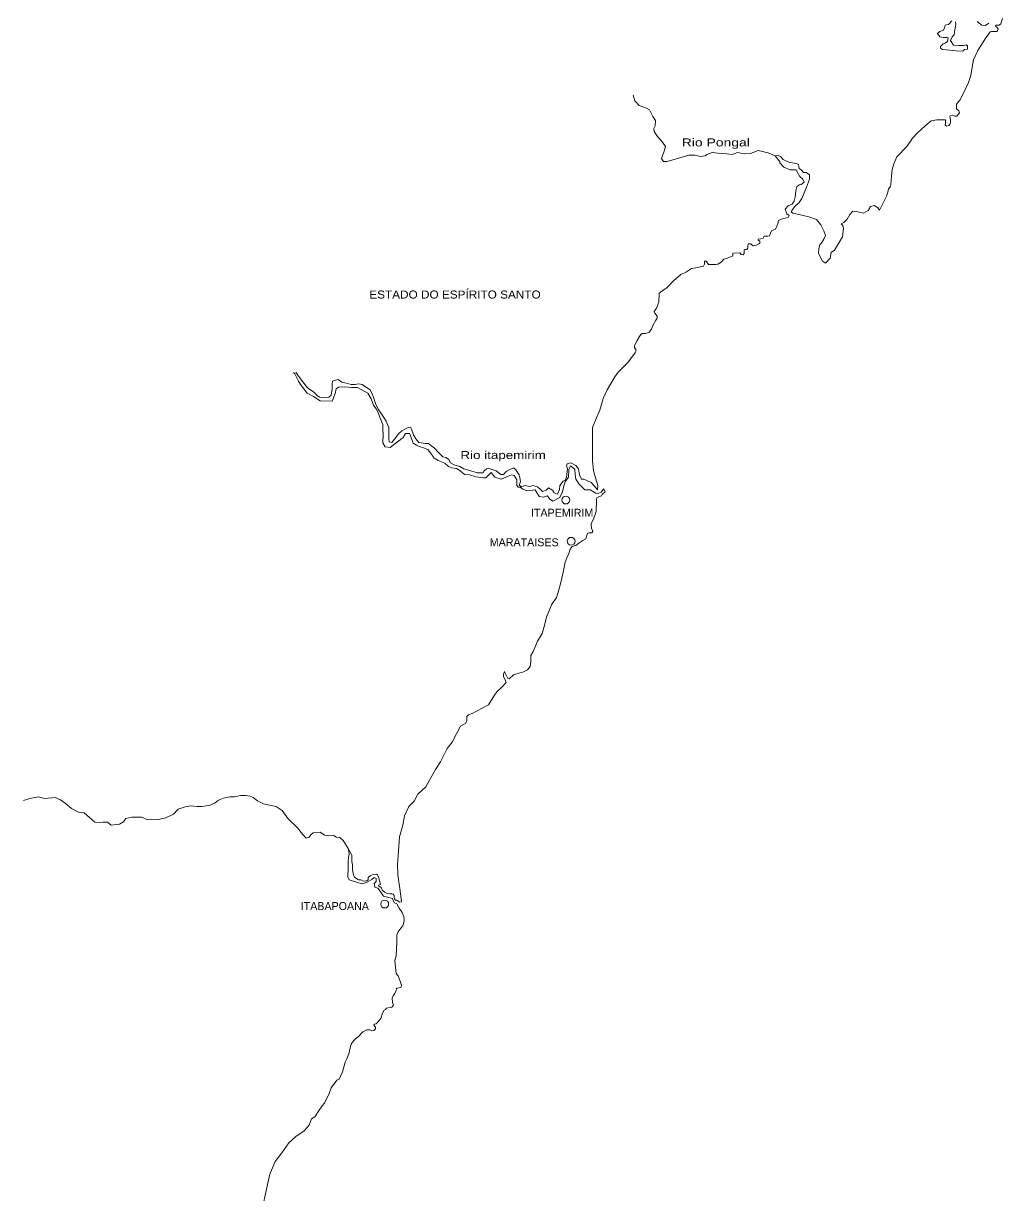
# Model space of a CAD drawing. Extents: x 47169 to 972804, y 7447977 to 9608469.
# Drawn here: x 266539 to 344684, y 7620223 to 7713507 of the extents above; entities that cross this region are included whole.
import ezdxf

# ---------------------------------------------------------------- set-up
doc = ezdxf.new("R2010")
doc.units = 0
doc.header["$LTSCALE"] = 270
doc.layers.add('1', color=7, linetype='Continuous', lineweight=13)
doc.layers.add('2', color=7, linetype='Continuous', lineweight=13)
doc.layers.add('3', color=7, linetype='Continuous')

msp = doc.modelspace()

# ---------------------------------------------------------------- linework, layer by layer
at = {"layer": '1'}
msp.add_line((288213.9, 7685534.3), (288108.2, 7685665.9), dxfattribs=at)
for points in [[(340934.9, 7713632.1), (340936.8, 7713432.8), (340878.4, 7712989.4), (340809.2, 7712601.3), (340664.9, 7712433.9), (340532.2, 7712144.8), (340754.4, 7711781.5), (341192.4, 7711730.3), (341567.4, 7711744.9), (341785.7, 7711791.2), (341869.8, 7711714.5), (341872.2, 7711459.9), (341632.9, 7711424.4), (341498.7, 7711290.3), (340967.1, 7711318.5), (340205.8, 7711399.9), (339882.5, 7711430.1), (339735.9, 7711517.2), (339734.4, 7711672.2), (339940.8, 7711884.5), (340096.7, 7711919.2), (340283, 7712053.9), (340332.2, 7712353.2), (340227.8, 7712374.4), (339936, 7712382.7), (339675.2, 7712424.5), (339485, 7712699.5), (339681.4, 7712867.4), (339961.7, 7712969.7), (340053.7, 7713158.8), (340093.4, 7713369.5), (340197.5, 7713381.6), (340363.9, 7713416.3), (340621.6, 7713706.6)], [(344337, 7713054.9), (344242.2, 7713175.8), (344105.6, 7713296.3), (344157, 7713374.2), (344396.6, 7713376.5), (344541.6, 7713466.4), (344683.5, 7713899.4)], [(326529.6, 7702950), (326768.9, 7702974.6), (326967.7, 7702877), (327167.9, 7702657.7), (327377.2, 7702549.1), (327711.9, 7702408.6), (328222.9, 7702336.3), (328400.8, 7702249.6), (328435.3, 7701928.8), (328624.1, 7701797.9), (328803.2, 7701600.4), (329001, 7701602.4), (329263.2, 7701416.9), (329277, 7701084.9), (329044, 7700440.4), (328657.7, 7699528.5), (328452.6, 7699216.4), (328070.8, 7698880.4), (327855.4, 7698568.1), (327825.3, 7698457.1), (327930.3, 7698369.6), (328316.4, 7698285), (329224.2, 7698083.9), (329830.3, 7697857.5), (330167.7, 7697440.2), (330411.9, 7696966.6), (330540.7, 7696580.4), (330408.2, 7696302.3), (330244.4, 7696034.9), (330090.1, 7695845.1), (330020.3, 7695545.5), (330003.3, 7695168.9), (330131.1, 7694882.3), (330311.5, 7694540.9), (330552.6, 7694377.2), (330912.9, 7694768.4), (330991.6, 7695223.1), (331270.8, 7695403.1), (331895.1, 7696472.2), (331982.1, 7697137.4), (331927.6, 7697380.5), (331811.7, 7697523.2), (332008.5, 7697624.8), (332286.8, 7697893.3), (332480.9, 7698271.7), (332717.9, 7698517.7), (333134.7, 7698477.5), (333573, 7698371.2), (333945.8, 7698574.1), (334150.7, 7698908.3), (334462.3, 7698977.8), (334724.4, 7698792.2), (334861.5, 7698616.4), (335412.9, 7699717.9), (335513.9, 7700039.9), (335584.2, 7700295.3), (335749, 7700485.1), (335768.2, 7700651.4), (335824.5, 7701283), (335871.1, 7701837), (335991.6, 7702292.1), (336246.4, 7702859.2), (337050.5, 7703697.4), (337502.4, 7704355), (337873.5, 7704757.1), (338503.2, 7705327.8), (338978.4, 7705742), (339436.1, 7705801.7), (339977.6, 7705806.9), (340123.4, 7705808.2), (340126, 7705531.5), (340085.7, 7705387.2), (340201, 7705310.8), (340398.4, 7705368), (340490.9, 7705490.7), (340520.6, 7705657), (340519, 7705823.1), (340474.8, 7706088.4), (340484.7, 7706143.8), (340692.7, 7706179), (340860, 7706114.1), (341026.6, 7706115.7), (341243, 7706361.3), (341189.3, 7706526.9), (341010.6, 7706702.3), (341007.2, 7707067.6), (341264.5, 7707391.1), (341561.4, 7707947.5), (341959.6, 7708803.7), (342122, 7709259.1), (342182.2, 7709503.2), (342260.8, 7710013.2), (342370, 7710589.9), (342696.2, 7711356.9), (343332.9, 7712348.1), (343528.7, 7712582.4), (343693, 7712838.6), (343807.3, 7712872.8), (343995, 7712863.5), (344245, 7712865.8), (344337, 7713054.9)], [(343582.6, 7713512.9), (343323.7, 7713344.4), (343021.2, 7713374.8), (342643.4, 7713670.2)], [(326801.7, 7697771.2), (327008.6, 7697895.1), (327330.5, 7697975.9), (327579.9, 7698022.8), (327640.7, 7698189.5), (327472.9, 7698309.6), (327323.1, 7698695.5), (327560, 7698941.5), (327902.2, 7699077.9), (328055.9, 7699323.1), (328125.5, 7699644.9), (328182.9, 7700143.7), (328252.3, 7700476.6), (328438.3, 7700622.4), (328615, 7700646.3), (328842.3, 7700825.8), (328746, 7701079.5), (328504.3, 7701298.5), (328387.9, 7701474.4), (328197, 7701815.7), (327717.8, 7701832.9), (327216, 7702027.1), (326900, 7702378.1), (326898.9, 7702477.7), (326835.5, 7702576.7), (326529.6, 7702950), (325964.8, 7703187.8), (325181.9, 7703367.9), (324569.9, 7703129), (324049.4, 7703112.5), (323527.5, 7703217.8), (323091.9, 7703047.1), (322664.5, 7703086.9), (322216.2, 7703137.5), (321507.3, 7703207.5), (321081.9, 7703059), (320947.8, 7702935.8), (320583.7, 7702898.7), (320135, 7702982.5), (319634.9, 7702999.3), (319198.9, 7702872.8), (318555.4, 7702666.6), (317922, 7702493.7), (317620.1, 7702479.3), (317450.8, 7702732.2), (317683.9, 7703321.5), (317773.8, 7703676.8), (317530.6, 7704017.4), (317129.8, 7704478.1), (316875.4, 7704885), (316852, 7705117.3), (316943.4, 7705339.7), (316969.9, 7705771.8), (316768.6, 7706079.7), (316513, 7706597.3), (316261.5, 7706738.5), (315686.2, 7706953.7), (315338.2, 7707337.4), (315187.4, 7707789.7)], [(309887.7, 7678199.2), (309937.8, 7678365.9), (310238.4, 7678457.9), (310636.2, 7678229.9), (310836.6, 7677977.5), (310925.3, 7677491.3), (311085.2, 7677149.9), (311262, 7677151.9), (311492.1, 7677032.7), (311837.1, 7676870.5), (312079.1, 7676618.6), (312237.2, 7676432.1), (312353, 7676300.5), (312380.5, 7676633), (312186.3, 7677250.9), (312044.5, 7677836.2), (311963.2, 7678588.3), (311953.6, 7679440.8), (311948.1, 7679927.9), (311964.2, 7681267.9), (312186.5, 7681846.2), (312531.1, 7682647.4), (312811.7, 7683591.7), (313137.1, 7684259.7), (313749.8, 7685296.4), (313995.2, 7685675.6), (314447.8, 7686145.7), (314818.2, 7686515.2), (315146.3, 7686950.7), (315351.5, 7687218.7), (315412.8, 7687319), (315410.7, 7687507.2), (315315.7, 7687628), (315303.2, 7687816.1), (315507.2, 7688194.8), (315701.3, 7688518), (315803.4, 7688696.3), (315906.6, 7688775), (316187.6, 7688767), (316467.6, 7688858.7), (316673, 7689104.5), (316763.5, 7689393.4), (317019, 7689816.9), (317121.1, 7689995.2), (317119.3, 7690161.3), (316940, 7690380.8), (316886.4, 7690524.1), (317050.1, 7690780.6), (317242.5, 7691269.9), (317286.9, 7691967.9), (317369, 7692068.5), (317906.3, 7692428.7), (318421, 7692954.7), (318998.2, 7693481.3), (319453.9, 7693685.5), (319857.1, 7693944.5), (320189.5, 7694003.5), (320802.3, 7694131.8), (320894.2, 7694298.9), (320892, 7694498.2), (320922.8, 7694542.8), (321016.5, 7694543.8), (321206.8, 7694269), (321800, 7694275.4), (321945.5, 7694299), (322235.4, 7694446.1), (322440.8, 7694702.9), (322731.5, 7694772.4), (322980.3, 7694874.7), (323166.7, 7694965.2), (323164.6, 7695164.5), (323174.8, 7695186.8), (323705.6, 7695192.4), (323810.9, 7695071.7), (323988.1, 7695051.4), (324049.6, 7695140.6), (324067.4, 7695428.7), (324139.8, 7695473.7), (324275.2, 7695464.1), (324346.9, 7695575.5), (324344.7, 7695785.9), (324405.9, 7695908.3), (324582.8, 7695910.2), (324740.5, 7695767.9), (325021, 7695815.1), (325238.6, 7695917), (325300.5, 7695973), (325298.7, 7696139.1), (325183.4, 7696215.4), (325172.1, 7696303.9), (325380.3, 7696306), (325567, 7696363.3), (325648.7, 7696519.2), (325940, 7696533.3), (326085.4, 7696568), (326166.5, 7696779.2), (326237.4, 7696968.2), (326413.8, 7697025.4), (326569.2, 7697093.4), (326741.8, 7697527), (326801.7, 7697771.2)], [(288284.8, 7685690.3), (288443.9, 7685448.6), (288804.2, 7684932.7), (289206, 7684428.4), (289709.8, 7684080.4), (289994, 7683818.2), (290172.4, 7683698.6), (290537.4, 7683636.7), (290911.4, 7683674.7), (291106.9, 7683854.3), (291183.8, 7684353.6), (291181.9, 7684508.6), (291179, 7684741.1), (291218, 7684952), (291456.1, 7685043.6), (291663.7, 7685090.5), (291947, 7684894.7), (292333.1, 7684810.9), (292698.7, 7684693.6), (292979.4, 7684708.2), (293301.5, 7684745.4), (293583, 7684704.6), (293918.9, 7684465.1), (294181.1, 7684291.2), (294351, 7684016.4), (294490.4, 7683674.9), (294642.4, 7683167.3), (294855.7, 7682738.1), (295025.5, 7682463.3), (295258.2, 7682156.1), (295491.9, 7681760.3), (295609.3, 7681518.1), (295705.9, 7681275.7), (295708.5, 7681065.3), (295691.4, 7680766.1), (295696.5, 7680345.4), (295719.9, 7680135.2), (295939.1, 7680071.5), (296267.1, 7680474.2), (296451, 7680742.2), (296728.7, 7681000.3), (297028.3, 7681170), (297256, 7681261.4), (297422.2, 7681285.6), (297517.8, 7681120.6), (297658.4, 7680679.4), (297849.5, 7680360.6), (298102.6, 7680075.7), (298623.8, 7679982.4), (298863, 7679985.3), (299135.8, 7679789.2), (299335.4, 7679625.5), (299662.2, 7679264), (300019.8, 7678936.1), (300249.5, 7678861.4), (300459.1, 7678731), (300618.4, 7678456.1), (300921.9, 7678293.6), (301370.8, 7678155), (301674.6, 7677970.4), (302509.5, 7677725.7), (302749.5, 7677662.1), (303082.3, 7677654.9), (303217.5, 7677656.5), (303278.4, 7677779.1), (303494.7, 7677958.8), (303681.1, 7678027.4), (303796.3, 7677962.4), (304266.2, 7677801.8), (304643.9, 7677518.3), (304841.4, 7677520.7), (305067.5, 7677755.9), (305305.1, 7677891.5), (305594.8, 7678016.7), (305698.8, 7678017.9), (305845.8, 7677897.8), (306110.6, 7677480.2), (306154.5, 7677281.3), (306210.3, 7676960.9), (306160.1, 7676805.2), (306099.3, 7676671.7), (306288, 7676541), (306557.3, 7676632.7), (306692.6, 7676623.2), (306963.7, 7676559.9), (307191.4, 7676651.1), (307577.6, 7676522.8), (307798.3, 7676326), (307976.9, 7676162), (308256.6, 7676253.8), (308451.9, 7676455.3), (308755.7, 7676259.5), (308893.2, 7676061.8), (309164.7, 7675954.2), (309327, 7676310.4), (309354.5, 7676631.8), (309610.5, 7676978), (309776, 7677057.4), (309887.5, 7677313.4), (309963, 7677978.6), (309887.7, 7678199.2)], [(311560.9, 7672803.6), (311654, 7672848.9), (311913.7, 7672862.9), (311985.1, 7672985.5), (311878.2, 7673239), (311853.7, 7673570.9), (312066.8, 7674027.4), (312237.5, 7674560.8), (312278.9, 7675502.5), (312308.5, 7675646.7), (312525.5, 7675759.9), (312680.9, 7675817), (312721.2, 7675928.2), (312978.7, 7676141.5), (312872.3, 7676361.8), (312656.7, 7676115.7), (312408.3, 7676013.3), (312221, 7676022.2), (311760.5, 7676282.8), (311334.2, 7676289), (311123.7, 7676508.1), (310860.8, 7676770.8), (310743.9, 7676991), (310627.6, 7677155.8), (310581.8, 7677520.6), (310535.6, 7677929.8), (310210, 7678214), (310138.4, 7678102.5), (310078.6, 7677880.3), (310033, 7677315), (309777.5, 7676924.6), (309656.4, 7676602.1), (309557.8, 7676135.9), (309355.2, 7675668.5), (308796.8, 7675396.3), (308514, 7675581.3), (308355.2, 7675823), (308044.7, 7675697.7), (307711.4, 7675749.2), (307382.7, 7676299), (306998.7, 7676228.1), (306707.7, 7676213.7), (306404.5, 7676354.1), (306184.5, 7676495.5), (306018.2, 7676493.5), (305912.6, 7676625.2), (305917.6, 7677090.3), (305705.5, 7677442.2), (305496.9, 7677495.1), (305217.3, 7677392.2), (304669.1, 7677142.1), (304167.9, 7677313.4), (303862.2, 7677664.2), (303451, 7677260.7), (303253.4, 7677258.3), (302649.4, 7677328.7), (302138.1, 7677477.6), (301742.5, 7677506.1), (301374.6, 7677833.9), (301092, 7677985.6), (300727.3, 7678047.7), (300455.6, 7678155.1), (300181.9, 7678428.7), (299638.5, 7678643.6), (299313.8, 7678828), (299038.2, 7679256.5), (298816.9, 7679497.5), (298482.2, 7679648.5), (298127.4, 7679743.8), (297907.7, 7679851.9), (297635.4, 7680003.6), (297494.7, 7680455.9), (297355.3, 7680797.5), (297022.6, 7680782.4), (296839.2, 7680470.1), (296406.5, 7680132.6), (295798.6, 7679660), (295402.5, 7679721.6), (295221.9, 7680029.5), (295255.1, 7680716.4), (295219.1, 7681103.6), (295224.6, 7681502.3), (295000.1, 7681997.9), (294848.9, 7682450.1), (294689.2, 7682747.1), (294477.3, 7683054.5), (294304.6, 7683561.8), (294028.6, 7684001.4), (293201.1, 7684456.2), (292712.1, 7684450.2), (292191.1, 7684510.1), (291692.1, 7684481.8), (291496.1, 7684346.4), (291428, 7683969), (291185.9, 7683356.9), (290228.2, 7683400.3), (289693.5, 7683725.8), (289180.1, 7684007.2), (288640.6, 7684709.2), (288502, 7684973.2), (288213.9, 7685534.3)], [(292456.5, 7647669), (292753.7, 7647152.3), (292749.8, 7646642.8), (292794.8, 7646366.5), (292799.4, 7646001.1), (292877.8, 7645548.1), (292994.4, 7645361.3), (293276.8, 7645187.7), (293474.2, 7645179.1), (293651.8, 7645081.6), (293921.7, 7645085), (294044.9, 7645186.2), (294053, 7645374.6), (294207.2, 7645487.3), (294372.3, 7645566.9), (294538.1, 7645591.1), (294714, 7645637.6), (294808.1, 7645583.4), (294904.7, 7645330), (294981.5, 7644998.7), (295035.7, 7644811.1), (294984.4, 7644766.1), (294880.6, 7644764.8), (294934.3, 7644621.5), (295038.1, 7644622.9), (295122.6, 7644502.1), (295207.7, 7644337), (295375.6, 7644195.2), (295574.3, 7644075.8), (295771.6, 7644067.2), (295948.1, 7644058.4), (296052.3, 7644026.4), (296116, 7643916.5), (296138, 7643817.1), (296150.1, 7643673.3), (296224.3, 7643552.4), (296328.2, 7643542.6), (296548, 7643390.3), (296724, 7643425.7), (296599.2, 7644288), (296417.1, 7645570.3), (296406.3, 7646445), (296460.4, 7647099.1), (296566.4, 7648595.5), (296824.7, 7649540), (296950.4, 7650283.5), (297304.5, 7651040.9), (297714.7, 7651455.7), (298029.7, 7652013.3), (298656.1, 7652585.8), (299418.1, 7653968.3), (299815.3, 7654604.4), (300353, 7655651.9), (300752, 7656155), (301138.1, 7656868.4), (301411.8, 7657425.4), (301648.9, 7657572.2), (301834.5, 7657685.2), (301935.9, 7657896.9), (301932.2, 7658195.8), (302065.4, 7658352.4), (302355, 7658455.6), (303160.1, 7658886), (303666.2, 7659135.7), (304083.7, 7659838.3), (304318.7, 7660173.3), (304719.4, 7660543.5), (305078.5, 7660924.2), (305004.3, 7661056.2), (304865, 7661409), (304842.2, 7661585.9), (304922.6, 7661808.3), (305008, 7661621), (305199.5, 7661235.7), (305313.9, 7661226), (305663.6, 7661529.1), (306149.9, 7661700.9), (306409.2, 7661737.2), (306770.4, 7661940.8), (306975.3, 7662186.8), (307033.3, 7662564), (307027.4, 7663062.2), (307220.8, 7663407.7), (307554.4, 7664208.9), (307931.7, 7664822.3), (308161.9, 7665578), (308290.7, 7666122.1), (308674.2, 7667112.1), (309083, 7667703.7), (309353.7, 7668570.5), (309580.8, 7669602.9), (309778.3, 7670513.2), (309909.2, 7670880.1), (310061.2, 7671225.1), (310161.4, 7671547.4), (310325.3, 7671759.7), (310625.6, 7671862.8), (310852.4, 7672031.5), (311193, 7672245.7), (311420, 7672392.3), (311560.9, 7672803.6)], [(296352.5, 7643255), (296143.9, 7643341), (296058.5, 7643528.2), (295983.8, 7643693.3), (295588.2, 7643788.1), (295265.3, 7643883.7), (295021.8, 7644268.3), (294821.4, 7644520.5), (294581.7, 7644595), (294526.2, 7644882.2), (294679.8, 7645050.3), (294687.2, 7645294), (294540.9, 7645369.7), (294345.6, 7645212.2), (293985.2, 7644986.2), (293592.4, 7644859.4), (292946.4, 7645050.6), (292540.1, 7645167.2), (292422.7, 7645420.5), (292455.1, 7646140.7), (292448.4, 7646672.2), (292486.7, 7646927.4), (292534.1, 7647282.4), (292456.5, 7647669), (292064.2, 7648317.5), (291780.9, 7648546.5), (291510.5, 7648587.3), (291301.3, 7648706.5), (290876, 7648678.9), (290563.7, 7648741.4), (290228.3, 7648991.8), (289658, 7648929.1), (289473.2, 7648771.7), (289340.5, 7648592.8), (289092.5, 7648501), (288818.4, 7648829.7), (288406.9, 7649333.9), (287660.4, 7650055.2), (287184.6, 7650713.5), (286713.2, 7651028.5), (286047, 7651152.8), (285703.3, 7651236.9), (285222.5, 7651474.3), (284865.7, 7651757.5), (284615.1, 7651865), (284292.6, 7651905.1), (283877.3, 7651899.6), (283390.5, 7651804.6), (283047.7, 7651811.2), (282519.8, 7651682.3), (282116.6, 7651544.1), (281839.2, 7651318.9), (281447.2, 7651125.4), (280815, 7651028.4), (280378.8, 7651033.6), (279900.3, 7651093.7), (279444.5, 7651010), (278896.7, 7650814.4), (278507.6, 7650410.4), (277898.6, 7650136.4), (277329.5, 7649984.7), (276478.3, 7649962), (275956.3, 7650165.3), (275198.1, 7650177.1), (274711.7, 7650059.7), (274517.8, 7649813.4), (274198.3, 7649631.8), (273555.7, 7649545.4), (273251.3, 7649784.8), (272888, 7649768.7), (272576.9, 7649742.3), (272233.8, 7649770.7), (271402.8, 7650534.5), (270945.3, 7650572.4), (270370.1, 7650863.4), (269865.5, 7651299.4), (269488.1, 7651548.9), (269080.4, 7651742.5), (268260.8, 7651675.6), (267739.9, 7651790.1), (267056.3, 7651658.5), (266539, 7651518.3)], [(285550.9, 7618662.7), (286000.3, 7620728.7), (286205.2, 7621695), (286637.7, 7622697.4), (287157.2, 7623402), (287716.8, 7624206.8), (288280.3, 7624712.5), (288938, 7625164.1), (289336.6, 7625601.2), (289527.1, 7626102), (289784.3, 7626260.4), (290140.2, 7626796.7), (290374.1, 7627154.1), (290568.5, 7627355.9), (290931.7, 7628135.9), (291091.8, 7628592), (291540.4, 7629184.7), (291725.9, 7629275.7), (292008.8, 7629855.2), (292227, 7630633.2), (292348.1, 7630900.6), (292519.3, 7631301.5), (292606.5, 7631778.8), (292706.7, 7632056.9), (292879.6, 7632324.9), (293043.5, 7632482.1), (293279.5, 7632684.4), (293627.6, 7633043.2), (293936.8, 7633202.2), (294175.3, 7633205.2), (294342.2, 7633129.8), (294497.4, 7633165), (294630.5, 7633299.5), (294629.1, 7633410.3), (294555.4, 7633497.9), (294502.6, 7633574.8), (294563.7, 7633664.2), (294688, 7633676.8), (295066.1, 7634124.5), (295206, 7634547.1), (295317.2, 7634781.1), (295441, 7634838), (295522.8, 7634927.7), (295936.6, 7635021.4), (296069.6, 7635167.1), (296004.3, 7635409.9), (295969, 7635741.7), (296060.2, 7635920), (296162, 7636076.3), (296283.2, 7636332.6), (296322.2, 7636532.4), (296394.7, 7636544.4), (296632.9, 7636580.6), (296694.8, 7636603.5), (296723.9, 7636770), (296627.6, 7637001.3), (296434.3, 7637530.5), (296276.3, 7637716.8), (296191, 7638734.6), (296289.9, 7639123.4), (296328, 7640231.3), (296352.5, 7640763.2), (296453, 7641019.2), (296565.1, 7641186.7), (296810.1, 7641510.9), (296850.5, 7641600), (296919.2, 7641922), (296904.7, 7642254.1), (296765.9, 7642562.4), (296522.7, 7642924.9), (296352.5, 7643255)]]:
    msp.add_lwpolyline(points, dxfattribs=at)
at = {"layer": '2'}
for centre, radius in [((309825.3, 7675474.5), 311.7), ((310247.6, 7672190.6), 311.9), ((295377.1, 7643242.8), 311.5)]:
    msp.add_circle(centre, radius, dxfattribs=at)

# ---------------------------------------------------------------- texts
at = {"layer": '3'}
for s, height, width, p in [('Rio Pongal', 639.2, 1.3, (319077.7, 7703691.2)), ('ESTADO DO ESPÍRITO SANTO', 638.8, 1.1, (294143.6, 7691555.2)), ('Rio itapemirim', 638.3, 1.25, (301415.9, 7678749.2))]:
    msp.add_text(s, height=height, dxfattribs=dict(at, width=width)).set_placement(p)
for s, height, p in [('ITAPEMIRIM', 638.1, (307043.7, 7674146.9)), ('MARATAISES', 638, (303754.9, 7671788.2)), ('ITABAPOANA', 637, (288670.4, 7642766.2))]:
    msp.add_text(s, height=height, dxfattribs=at).set_placement(p)

doc.saveas('drawing.dxf')
